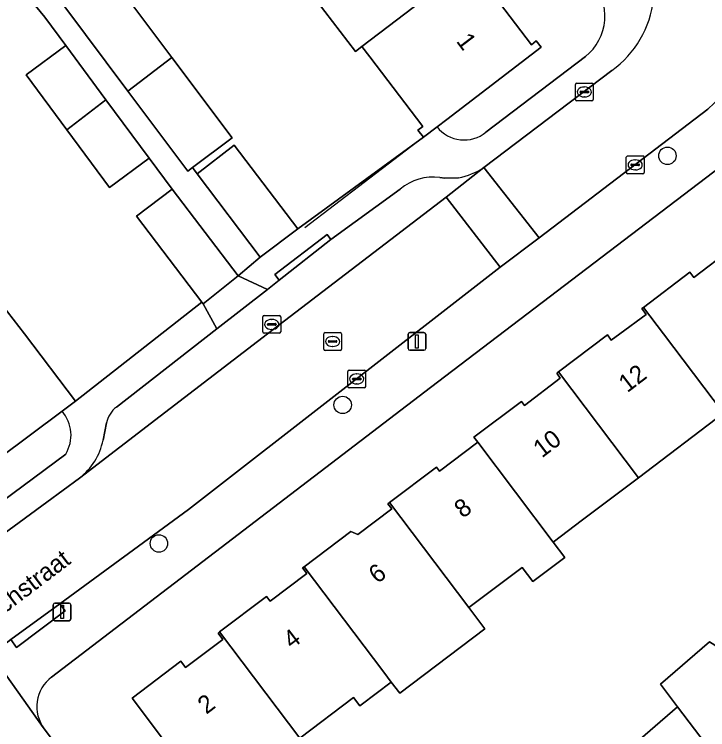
# Model space of a CAD drawing. Extents: x 160030 to 160839, y 385325 to 386450.
# Drawn here: x 160514.33 to 160553.31, y 385477.77 to 385517.96 of the extents above; entities that cross this region are included whole.
import ezdxf

# ---------------------------------------------------------------- set-up
doc = ezdxf.new("R2010")
doc.units = 0
for name, color, linetype in [('IMGEO_Boom', 7, 'Continuous'), ('IMGEO_Erf', 7, 'Continuous'), ('IMGEO_Kolk', 7, 'Continuous'), ('IMGEO_Lichtmast', 7, 'Continuous'), ('IMGEO_Muur', 7, 'Continuous'), ('IMGEO_Openbare_ruimte_label', 7, 'Continuous'), ('IMGEO_Pand', 7, 'Continuous'), ('IMGEO_Pand_nummerreeks', 7, 'Continuous'), ('IMGEO_Parkeervlak_open', 7, 'Continuous'), ('IMGEO_Rijbaan_lokaal_open', 7, 'Continuous'), ('IMGEO_Rioolput', 7, 'Continuous'), ('IMGEO_Voetpad_open', 7, 'Continuous')]:
    doc.layers.add(name, color=color, linetype=linetype)

msp = doc.modelspace()

# ---------------------------------------------------------------- linework, layer by layer
at = {"layer": 'IMGEO_Boom'}
for centre in [(160551.046, 385510.008), (160532.789, 385496.015), (160522.459, 385488.232)]:
    msp.add_circle(centre, 0.489, dxfattribs=at)
at = {"layer": 'IMGEO_Erf'}
for points in [[(160572.021, 385523.1), (160537.719, 385496.988), (160516.424, 385480.723)], [(160517.017, 385495.659), (160511.658, 385491.672), (160507.91, 385496.639), (160505.373, 385500), (160504.218, 385501.531), (160500.527, 385506.427), (160500, 385507.12), (160496.814, 385511.303), (160493.1, 385516.18), (160489.386, 385521.057)], [(160540.047, 385520.666), (160543.398, 385516.251), (160543.675, 385516.463), (160543.948, 385516.105), (160538.643, 385512.052), (160538.094, 385511.633)], [(160519.594, 385520.34), (160523.194, 385515.539), (160526.581, 385511.021), (160524.347, 385509.347), (160524.62, 385508.99), (160526.699, 385510.611), (160530.265, 385505.899), (160537.333, 385511.052), (160537.024, 385511.457), (160537.296, 385511.664), (160534.312, 385515.571), (160533.87, 385516.148), (160533.515, 385515.876), (160530.503, 385519.82)], [(160500, 385519.609), (160502.832, 385515.885), (160506.542, 385511.006), (160510.253, 385506.126), (160513.959, 385501.244), (160514.911, 385500), (160517.78, 385496.227), (160524.872, 385501.793), (160521.193, 385506.61), (160523.197, 385508.141), (160521.907, 385509.867), (160519.684, 385508.223), (160517.278, 385511.475), (160514.999, 385514.557), (160517.221, 385516.201), (160516.042, 385517.796), (160514.466, 385519.728)], [(160540.845, 385511.33), (160546.446, 385515.589)], [(160522.835, 385477.053), (160520.952, 385479.544), (160523.688, 385481.612), (160523.953, 385481.262), (160526.048, 385482.847), (160525.786, 385483.194), (160525.874, 385483.26), (160528.516, 385485.257), (160528.721, 385484.986), (160530.777, 385486.54), (160530.536, 385486.859), (160530.625, 385486.926), (160533.242, 385488.905), (160533.651, 385488.732), (160535.552, 385490.17), (160535.335, 385490.458), (160535.425, 385490.526), (160538.066, 385492.522), (160538.239, 385492.293), (160540.385, 385493.915), (160540.17, 385494.199), (160542.834, 385496.212), (160543.005, 385495.986), (160545.02, 385497.51), (160544.824, 385497.8), (160544.874, 385497.839), (160544.916, 385497.87), (160547.681, 385499.961), (160547.88, 385499.646), (160548.36, 385500), (160549.849, 385501.098), (160549.603, 385501.424), (160549.696, 385501.494), (160552.299, 385503.464), (160552.523, 385503.167), (160554.65, 385504.777)], [(160554.196, 385495.543), (160549.411, 385491.925), (160546.275, 385489.554), (160544.625, 385488.307), (160545.271, 385487.452), (160543.476, 385486.095), (160542.874, 385486.891), (160539.883, 385484.63), (160540.784, 385483.438), (160535.998, 385479.819), (160535.523, 385480.447), (160533.835, 385479.17), (160533.753, 385479.108), (160533.401, 385479.574), (160530.385, 385477.293)], [(160516.015, 385477.824), (160531.991, 385456.758), (160535.946, 385460.297), (160534.118, 385462.34), (160537.751, 385465.566), (160539.567, 385463.537), (160541.177, 385464.978), (160539.374, 385467.007), (160543.149, 385470.36), (160546.899, 385473.69), (160548.677, 385471.689), (160549.945, 385472.81), (160547.564, 385475.563), (160551.612, 385479.064), (160550.66, 385480.323), (160553.405, 385482.699), (160555.938, 385481.121), (160557.485, 385479.332), (160559.141, 385480.716), (160557.335, 385482.789), (160561.257, 385486.206), (160565.793, 385490.156), (160570.327, 385494.106)], [(160511.168, 385488.78), (160517.221, 385493.247)]]:
    msp.add_lwpolyline(points, dxfattribs=at)
for centre, radius, start, end in [((160544.57, 385517.884), 2.965, 309.2634, 40.7094), ((160539.62, 385512.847), 1.95, 218.5159, 308.9135), ((160515.47, 385494.314), 2.05, 328.6523, 41.0165), ((160517.665, 385479.07), 2.068, 126.8989, 217.0402)]:
    msp.add_arc(centre, radius, start, end, dxfattribs=at)
at = {"layer": 'IMGEO_Kolk'}
for p, q in [((160545.876, 385513.168), (160545.876, 385514.02)), ((160545.951, 385514.094), (160546.803, 385514.094)), ((160546.877, 385514.02), (160546.877, 385513.168)), ((160546.135, 385513.588), (160546.135, 385513.6)), ((160546.178, 385513.637), (160546.576, 385513.637)), ((160546.364, 385513.874), (160546.389, 385513.874)), ((160546.619, 385513.6), (160546.619, 385513.588)), ((160546.573, 385513.551), (160546.175, 385513.551)), ((160546.387, 385513.314), (160546.362, 385513.314)), ((160546.803, 385513.094), (160545.951, 385513.094)), ((160548.806, 385510), (160549.658, 385510)), ((160548.731, 385509.074), (160548.731, 385509.926)), ((160549.219, 385509.78), (160549.244, 385509.78)), ((160549.732, 385509.926), (160549.732, 385509.074)), ((160548.99, 385509.494), (160548.99, 385509.506)), ((160549.428, 385509.457), (160549.03, 385509.457)), ((160549.033, 385509.543), (160549.431, 385509.543)), ((160549.242, 385509.22), (160549.217, 385509.22)), ((160549.474, 385509.506), (160549.474, 385509.494)), ((160549.658, 385509), (160548.806, 385509)), ((160528.304, 385500.112), (160528.304, 385500.964)), ((160528.379, 385501.038), (160529.231, 385501.038)), ((160528.792, 385500.818), (160528.817, 385500.818)), ((160529.305, 385500.964), (160529.305, 385500.112)), ((160528.563, 385500.532), (160528.563, 385500.544)), ((160529.001, 385500.495), (160528.603, 385500.495)), ((160528.606, 385500.581), (160529.004, 385500.581)), ((160529.047, 385500.544), (160529.047, 385500.532)), ((160529.231, 385500.038), (160528.379, 385500.038)), ((160528.815, 385500.258), (160528.79, 385500.258)), ((160533.156, 385497.974), (160534.008, 385497.974)), ((160533.081, 385497.048), (160533.081, 385497.9)), ((160533.569, 385497.754), (160533.594, 385497.754)), ((160534.082, 385497.9), (160534.082, 385497.048)), ((160533.34, 385497.468), (160533.34, 385497.48)), ((160533.778, 385497.431), (160533.38, 385497.431)), ((160533.383, 385497.517), (160533.781, 385497.517)), ((160533.592, 385497.194), (160533.567, 385497.194)), ((160533.824, 385497.48), (160533.824, 385497.468)), ((160534.008, 385496.974), (160533.156, 385496.974))]:
    msp.add_line(p, q, dxfattribs=at)
for points in [[(160545.876, 385513.168), (160545.876, 385514.02)], [(160545.951, 385514.094), (160546.803, 385514.094)], [(160546.877, 385514.02), (160546.877, 385513.168)], [(160546.803, 385513.094), (160545.951, 385513.094)], [(160548.806, 385510), (160549.658, 385510)], [(160548.731, 385509.074), (160548.731, 385509.926)], [(160549.732, 385509.926), (160549.732, 385509.074)], [(160549.658, 385509), (160548.806, 385509)], [(160528.304, 385500.112), (160528.304, 385500.964)], [(160528.379, 385501.038), (160529.231, 385501.038)], [(160529.305, 385500.964), (160529.305, 385500.112)], [(160529.231, 385500.038), (160528.379, 385500.038)], [(160533.156, 385497.974), (160534.008, 385497.974)], [(160533.081, 385497.048), (160533.081, 385497.9)], [(160534.082, 385497.9), (160534.082, 385497.048)], [(160534.008, 385496.974), (160533.156, 385496.974)]]:
    msp.add_lwpolyline(points, dxfattribs=at)
for centre, radius, start, end in [((160545.953, 385514.018), 0.0765, 91.552, 178.448), ((160545.953, 385514.018), 0.0765, 91.552, 178.448), ((160546.801, 385514.018), 0.0765, 1.552, 88.448), ((160546.801, 385514.018), 0.0765, 1.552, 88.448), ((160546.175, 385513.597), 0.0403, 85.8775, 175.7526), ((160546.58, 385513.599), 0.0386, 1.7309, 96.639), ((160546.172, 385513.587), 0.0366, 178.938, 274.7102), ((160546.576, 385513.594), 0.043, 264.8664, 352.4533), ((160545.953, 385513.17), 0.0765, 181.552, 268.448), ((160545.953, 385513.17), 0.0765, 181.552, 268.448), ((160546.801, 385513.17), 0.0765, 271.552, 358.448), ((160546.801, 385513.17), 0.0765, 271.552, 358.448), ((160548.808, 385509.924), 0.0765, 91.552, 178.448), ((160548.808, 385509.924), 0.0765, 91.552, 178.448), ((160549.656, 385509.924), 0.0765, 1.552, 88.448), ((160549.656, 385509.924), 0.0765, 1.552, 88.448), ((160549.03, 385509.503), 0.0403, 85.8775, 175.7526), ((160549.027, 385509.493), 0.0366, 178.938, 274.7102), ((160549.431, 385509.5), 0.043, 264.8664, 352.4533), ((160549.435, 385509.505), 0.0386, 1.7309, 96.639), ((160548.808, 385509.076), 0.0765, 181.552, 268.448), ((160548.808, 385509.076), 0.0765, 181.552, 268.448), ((160549.656, 385509.076), 0.0765, 271.552, 358.448), ((160549.656, 385509.076), 0.0765, 271.552, 358.448), ((160528.381, 385500.962), 0.0765, 91.552, 178.448), ((160528.381, 385500.962), 0.0765, 91.552, 178.448), ((160529.229, 385500.962), 0.0765, 1.552, 88.448), ((160529.229, 385500.962), 0.0765, 1.552, 88.448), ((160528.603, 385500.541), 0.0403, 85.8775, 175.7526), ((160528.6, 385500.531), 0.0366, 178.938, 274.7102), ((160529.004, 385500.538), 0.043, 264.8664, 352.4533), ((160529.008, 385500.543), 0.0386, 1.7309, 96.639), ((160528.381, 385500.114), 0.0765, 181.552, 268.448), ((160528.381, 385500.114), 0.0765, 181.552, 268.448), ((160529.229, 385500.114), 0.0765, 271.552, 358.448), ((160529.229, 385500.114), 0.0765, 271.552, 358.448), ((160533.158, 385497.898), 0.0765, 91.552, 178.448), ((160533.158, 385497.898), 0.0765, 91.552, 178.448), ((160534.006, 385497.898), 0.0765, 1.552, 88.448), ((160534.006, 385497.898), 0.0765, 1.552, 88.448), ((160533.38, 385497.477), 0.0403, 85.8775, 175.7526), ((160533.377, 385497.467), 0.0366, 178.938, 274.7102), ((160533.781, 385497.474), 0.043, 264.8664, 352.4533), ((160533.785, 385497.479), 0.0386, 1.7309, 96.639), ((160533.158, 385497.05), 0.0765, 181.552, 268.448), ((160533.158, 385497.05), 0.0765, 181.552, 268.448), ((160534.006, 385497.05), 0.0765, 271.552, 358.448), ((160534.006, 385497.05), 0.0765, 271.552, 358.448)]:
    msp.add_arc(centre, radius, start, end, dxfattribs=at)
for centre, major_axis, ratio, start_param, end_param in [((160546.363, 385513.594), (-0.387, 0.002), 0.722429, 4.712389, 7.853982), ((160546.388, 385513.594), (-0.39, 0.002), 0.717154, 1.570796, 4.712389), ((160549.218, 385509.5), (-0.387, 0.002), 0.722429, 4.712389, 7.853982), ((160549.243, 385509.5), (-0.39, 0.002), 0.717154, 1.570796, 4.712389), ((160528.791, 385500.538), (-0.387, 0.002), 0.722429, 4.712389, 7.853982), ((160528.816, 385500.538), (-0.39, 0.002), 0.717154, 1.570796, 4.712389), ((160533.568, 385497.474), (-0.387, 0.002), 0.722429, 4.712389, 7.853982), ((160533.593, 385497.474), (-0.39, 0.002), 0.717154, 1.570796, 4.712389)]:
    msp.add_ellipse(centre, major_axis=major_axis, ratio=ratio, start_param=start_param, end_param=end_param, dxfattribs=at)
at = {"layer": 'IMGEO_Lichtmast'}
for p, q in [((160536.469, 385499.182), (160536.469, 385499.982)), ((160536.469, 385499.982), (160536.469, 385499.182)), ((160536.569, 385500.082), (160537.359, 385500.082)), ((160537.359, 385500.082), (160536.569, 385500.082)), ((160537.459, 385499.982), (160537.459, 385499.182)), ((160537.459, 385499.182), (160537.459, 385499.982)), ((160537.359, 385499.082), (160536.569, 385499.082)), ((160536.569, 385499.082), (160537.359, 385499.082)), ((160516.52, 385483.987), (160516.52, 385484.787)), ((160516.52, 385484.787), (160516.52, 385483.987)), ((160516.62, 385484.887), (160517.41, 385484.887)), ((160517.41, 385484.887), (160516.62, 385484.887)), ((160517.51, 385484.787), (160517.51, 385483.987)), ((160517.51, 385483.987), (160517.51, 385484.787)), ((160517.41, 385483.887), (160516.62, 385483.887)), ((160516.62, 385483.887), (160517.41, 385483.887))]:
    msp.add_line(p, q, dxfattribs=at)
for points in [[(160536.889, 385499.957), (160537.039, 385499.957), (160537.039, 385499.207), (160536.889, 385499.207), (160536.889, 385499.957)], [(160516.94, 385484.762), (160517.09, 385484.762), (160517.09, 385484.012), (160516.94, 385484.012), (160516.94, 385484.762)]]:
    msp.add_lwpolyline(points, dxfattribs=at)
for centre, start, end in [((160536.569, 385499.982), 90, 180), ((160536.569, 385499.982), 90, 180), ((160537.359, 385499.982), 0, 90), ((160537.359, 385499.982), 360, 90), ((160536.569, 385499.182), 180, 270), ((160536.569, 385499.182), 180, 270), ((160537.359, 385499.182), 270, 0), ((160537.359, 385499.182), 270, 0), ((160516.62, 385484.787), 90, 180), ((160516.62, 385484.787), 90, 180), ((160517.41, 385484.787), 0, 90), ((160517.41, 385484.787), 360, 90), ((160516.62, 385483.987), 180, 270), ((160516.62, 385483.987), 180, 270), ((160517.41, 385483.987), 270, 0), ((160517.41, 385483.987), 270, 0)]:
    msp.add_arc(centre, 0.1, start, end, dxfattribs=at)
at = {"layer": 'IMGEO_Muur'}
msp.add_lwpolyline([(160537.333, 385511.052), (160530.657, 385505.955)], dxfattribs=at)
at = {"layer": 'IMGEO_Pand'}
for points in [[(160540.177, 385520.967), (160540.08, 385521.094), (160539.854, 385520.921), (160536.42, 385525.445), (160536.698, 385525.658), (160536.601, 385525.785), (160529.874, 385520.644), (160530.503, 385519.82), (160533.515, 385515.876), (160533.87, 385516.148)], [(160543.948, 385516.105), (160543.675, 385516.463), (160543.398, 385516.251), (160540.047, 385520.666), (160540.275, 385520.84), (160540.177, 385520.967), (160533.87, 385516.148), (160534.312, 385515.571), (160537.296, 385511.664), (160537.024, 385511.457), (160537.333, 385511.052), (160538.094, 385511.633), (160538.643, 385512.052)], [(160519.594, 385520.34), (160517.295, 385518.584), (160517.11, 385518.443), (160520.71, 385513.641), (160523.194, 385515.539)], [(160517.221, 385516.201), (160514.999, 385514.557), (160517.278, 385511.475), (160519.478, 385513.15)], [(160523.194, 385515.539), (160520.71, 385513.641), (160524.08, 385509.147), (160524.347, 385509.347), (160526.581, 385511.021)], [(160519.684, 385508.223), (160521.907, 385509.867), (160519.478, 385513.15), (160517.278, 385511.475)], [(160524.62, 385508.99), (160528.147, 385504.318), (160530.265, 385505.899), (160526.699, 385510.611)], [(160523.197, 385508.141), (160521.193, 385506.61), (160524.872, 385501.793), (160524.951, 385501.69), (160526.919, 385503.268)], [(160559.052, 385499.107), (160554.488, 385505.105), (160554.432, 385505.063), (160554.65, 385504.777), (160552.523, 385503.167), (160552.299, 385503.464), (160549.696, 385501.494), (160550.826, 385500), (160554.196, 385495.543), (160554.298, 385495.62), (160556.04, 385493.315), (160558.184, 385494.936), (160560.743, 385496.87)], [(160517.78, 385496.227), (160514.911, 385500), (160513.959, 385501.244), (160512.325, 385500), (160507.91, 385496.639), (160511.658, 385491.672), (160517.017, 385495.659)], [(160550.826, 385500), (160549.696, 385501.494), (160549.603, 385501.424), (160549.849, 385501.098), (160548.36, 385500), (160547.88, 385499.646), (160547.681, 385499.961), (160544.916, 385497.87), (160549.411, 385491.925), (160554.196, 385495.543)], [(160544.916, 385497.87), (160544.874, 385497.839), (160544.824, 385497.8), (160545.02, 385497.51), (160543.005, 385495.986), (160542.834, 385496.212), (160540.17, 385494.199), (160540.385, 385493.915), (160544.625, 385488.307), (160546.275, 385489.554), (160549.411, 385491.925)], [(160540.385, 385493.915), (160538.239, 385492.293), (160538.066, 385492.522), (160535.425, 385490.526), (160539.883, 385484.63), (160542.874, 385486.891), (160543.476, 385486.095), (160545.271, 385487.452), (160544.625, 385488.307)], [(160535.425, 385490.526), (160535.335, 385490.458), (160535.552, 385490.17), (160533.651, 385488.732), (160533.242, 385488.905), (160530.625, 385486.926), (160535.097, 385481.011), (160535.523, 385480.447), (160535.998, 385479.819), (160540.784, 385483.438), (160539.883, 385484.63)], [(160530.625, 385486.926), (160530.536, 385486.859), (160530.777, 385486.54), (160528.721, 385484.986), (160528.516, 385485.257), (160525.874, 385483.26), (160530.385, 385477.293), (160533.401, 385479.574), (160533.753, 385479.108), (160533.835, 385479.17), (160535.523, 385480.447), (160535.097, 385481.011)], [(160525.874, 385483.26), (160525.786, 385483.194), (160526.048, 385482.847), (160523.953, 385481.262), (160523.688, 385481.612), (160520.952, 385479.544), (160522.835, 385477.053), (160520.464, 385475.26), (160524.068, 385470.493), (160526.641, 385472.438), (160525.66, 385473.735), (160527.765, 385475.326), (160529.443, 385473.086), (160531.97, 385475.007), (160530.301, 385477.229), (160530.385, 385477.293)], [(160557.485, 385479.332), (160555.938, 385481.121), (160553.405, 385482.699), (160550.66, 385480.323), (160551.612, 385479.064), (160553.813, 385476.155)], [(160553.813, 385476.155), (160551.612, 385479.064), (160547.564, 385475.563), (160549.945, 385472.81)]]:
    msp.add_lwpolyline(points, close=True, dxfattribs=at)
at = {"layer": 'IMGEO_Parkeervlak_open'}
for points in [[(160538.603, 385507.684), (160540.722, 385509.345)], [(160539.306, 385508.768), (160538.534, 385508.755), (160538.245, 385508.786)], [(160536.03, 385508.142), (160532.132, 385505.3), (160529.217, 385503.018), (160528.565, 385502.507), (160525.718, 385500.29), (160520.073, 385495.895)], [(160518.004, 385491.908), (160522.529, 385495.375), (160528.572, 385500), (160538.603, 385507.684)], [(160519.515, 385495.001), (160519.32, 385494.034)]]:
    msp.add_lwpolyline(points, dxfattribs=at)
for centre, radius, start, end in [((160538.441, 385512.916), 4.237, 281.7753, 302.5651), ((160537.868, 385505.953), 2.858, 82.4145, 130.0086), ((160520.984, 385494.705), 1.498, 127.4378, 168.6206), ((160515.786, 385494.751), 3.606, 307.9562, 348.5286)]:
    msp.add_arc(centre, radius, start, end, dxfattribs=at)
at = {"layer": 'IMGEO_Rijbaan_lokaal_open'}
for points in [[(160547.916, 385514.796), (160540.722, 385509.345), (160543.84, 385505.398), (160553.308, 385512.627)], [(160513.032, 385481.987), (160514.132, 385482.834), (160516.883, 385484.848), (160524.116, 385490.145), (160541.646, 385503.75), (160538.603, 385507.684), (160528.572, 385500), (160522.529, 385495.375), (160518.004, 385491.908), (160510.643, 385486.515)]]:
    msp.add_lwpolyline(points, dxfattribs=at)
msp.add_lwpolyline([(160540.722, 385509.345), (160538.603, 385507.684), (160541.646, 385503.75), (160543.84, 385505.398)], close=True, dxfattribs=at)
for centre, radius, start, end in [((160544.523, 385519.482), 5.786, 305.9094, 40.8969), ((160548.356, 385518.475), 7.663, 310.2608, 9.1558)]:
    msp.add_arc(centre, radius, start, end, dxfattribs=at)
at = {"layer": 'IMGEO_Rioolput'}
for p, q in [((160531.725, 385499.151), (160531.725, 385500.003)), ((160531.8, 385500.077), (160532.652, 385500.077)), ((160532.726, 385500.003), (160532.726, 385499.151)), ((160531.984, 385499.571), (160531.984, 385499.583)), ((160532.422, 385499.534), (160532.024, 385499.534)), ((160532.027, 385499.62), (160532.425, 385499.62)), ((160532.213, 385499.857), (160532.238, 385499.857)), ((160532.468, 385499.583), (160532.468, 385499.571)), ((160532.236, 385499.297), (160532.211, 385499.297)), ((160532.652, 385499.077), (160531.8, 385499.077))]:
    msp.add_line(p, q, dxfattribs=at)
for points in [[(160531.725, 385499.151), (160531.725, 385500.003)], [(160531.8, 385500.077), (160532.652, 385500.077)], [(160532.726, 385500.003), (160532.726, 385499.151)], [(160532.652, 385499.077), (160531.8, 385499.077)]]:
    msp.add_lwpolyline(points, dxfattribs=at)
for centre, radius, start, end in [((160531.802, 385500.001), 0.0765, 91.552, 178.448), ((160531.802, 385500.001), 0.0765, 91.552, 178.448), ((160532.65, 385500.001), 0.0765, 1.552, 88.448), ((160532.65, 385500.001), 0.0765, 1.552, 88.448), ((160532.024, 385499.58), 0.0403, 85.8775, 175.7526), ((160532.021, 385499.57), 0.0366, 178.938, 274.7102), ((160532.425, 385499.577), 0.043, 264.8664, 352.4533), ((160532.429, 385499.582), 0.0386, 1.7309, 96.639), ((160531.802, 385499.153), 0.0765, 181.552, 268.448), ((160531.802, 385499.153), 0.0765, 181.552, 268.448), ((160532.65, 385499.153), 0.0765, 271.552, 358.448), ((160532.65, 385499.153), 0.0765, 271.552, 358.448)]:
    msp.add_arc(centre, radius, start, end, dxfattribs=at)
for centre, major_axis, ratio, start_param, end_param in [((160532.212, 385499.577), (-0.387, 0.002), 0.722429, 4.712389, 7.853982), ((160532.237, 385499.577), (-0.39, 0.002), 0.717154, 1.570796, 4.712389)]:
    msp.add_ellipse(centre, major_axis=major_axis, ratio=ratio, start_param=start_param, end_param=end_param, dxfattribs=at)
at = {"layer": 'IMGEO_Voetpad_open'}
for points in [[(160516.424, 385480.723), (160537.719, 385496.988), (160572.021, 385523.1)], [(160514.466, 385519.728), (160516.042, 385517.796), (160517.221, 385516.201), (160519.478, 385513.15), (160521.907, 385509.867), (160523.197, 385508.141), (160526.919, 385503.268), (160528.147, 385504.318), (160524.62, 385508.99), (160524.347, 385509.347), (160524.08, 385509.147), (160520.71, 385513.641), (160517.11, 385518.443)], [(160546.446, 385515.589), (160540.845, 385511.33)], [(160540.722, 385509.345), (160547.916, 385514.796)], [(160553.308, 385512.627), (160543.84, 385505.398), (160541.646, 385503.75), (160524.116, 385490.145), (160516.883, 385484.848), (160517.195, 385484.447), (160514.459, 385482.396), (160514.132, 385482.834), (160513.032, 385481.987), (160515.955, 385477.889), (160516.015, 385477.824)], [(160538.094, 385511.633), (160537.333, 385511.052), (160530.265, 385505.899), (160528.147, 385504.318), (160526.919, 385503.268), (160528.565, 385502.507), (160529.217, 385503.018), (160528.973, 385503.34), (160531.912, 385505.591), (160532.132, 385505.3), (160536.03, 385508.142)], [(160538.245, 385508.786), (160538.534, 385508.755), (160539.306, 385508.768)], [(160520.073, 385495.895), (160525.718, 385500.29), (160524.951, 385501.69), (160524.872, 385501.793), (160517.78, 385496.227), (160517.017, 385495.659)], [(160519.32, 385494.034), (160519.515, 385495.001)], [(160517.221, 385493.247), (160511.168, 385488.78)], [(160509.049, 385488.244), (160510.643, 385486.515), (160518.004, 385491.908)], [(160516.015, 385477.824), (160515.955, 385477.889), (160513.032, 385481.987)], [(160550.815, 385431.937), (160532.951, 385455.492), (160531.991, 385456.758), (160516.015, 385477.824)]]:
    msp.add_lwpolyline(points, dxfattribs=at)
for points in [[(160532.132, 385505.3), (160531.912, 385505.591), (160528.973, 385503.34), (160529.217, 385503.018)], [(160528.565, 385502.507), (160526.919, 385503.268), (160524.951, 385501.69), (160525.718, 385500.29)], [(160514.132, 385482.834), (160514.459, 385482.396), (160517.195, 385484.447), (160516.883, 385484.848)]]:
    msp.add_lwpolyline(points, close=True, dxfattribs=at)
for centre, radius, start, end in [((160544.523, 385519.482), 5.786, 305.9094, 40.8969), ((160544.57, 385517.884), 2.965, 309.2634, 40.7094), ((160548.356, 385518.475), 7.663, 310.2608, 9.1558), ((160539.62, 385512.847), 1.95, 218.5159, 308.9135), ((160538.441, 385512.916), 4.237, 281.7753, 302.5651), ((160537.868, 385505.953), 2.858, 82.4145, 130.0086), ((160515.47, 385494.314), 2.05, 328.6523, 41.0165), ((160520.984, 385494.705), 1.498, 127.4378, 168.6206), ((160515.786, 385494.751), 3.606, 307.9562, 348.5286), ((160517.665, 385479.07), 2.068, 126.8989, 217.0402)]:
    msp.add_arc(centre, radius, start, end, dxfattribs=at)

# ---------------------------------------------------------------- texts
at = {"layer": 'IMGEO_Openbare_ruimte_label'}
msp.add_text('van Norenburchstraat', height=1, rotation=37.1564, dxfattribs=at).set_placement((160507.328, 385479.385))
at = {"layer": 'IMGEO_Pand_nummerreeks'}
for s, rotation, p in [('1', 307.2019, (160539.137, 385516.44)), ('12', 37.3617, (160548.786, 385496.669)), ('10', 37.3626, (160543.986, 385493.004)), ('8', 37.3626, (160539.545, 385489.614)), ('6', 37.3626, (160534.737, 385485.942)), ('4', 37.3626, (160529.931, 385482.273)), ('2', 37.3617, (160525.126, 385478.603))]:
    msp.add_text(s, height=1, rotation=rotation, dxfattribs=at).set_placement(p)

doc.saveas('drawing.dxf')
